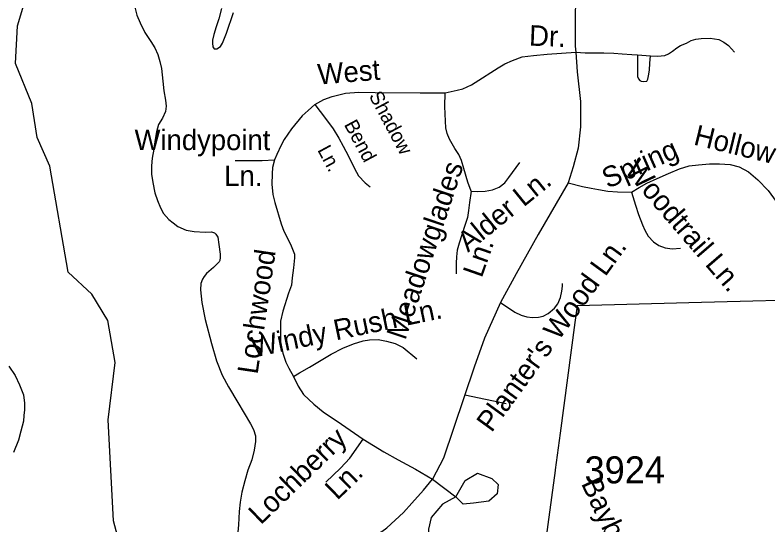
# Model space of a CAD drawing. Extents: x 2001466 to 2224147, y 644118 to 847247.
# Drawn here: x 2069122 to 2072607, y 719575 to 721933 of the extents above; entities that cross this region are included whole.
import ezdxf

# ---------------------------------------------------------------- set-up
doc = ezdxf.new("R2010")
doc.units = 0
for name, color, linetype in [('Exist Boundary Political City Limit New', 7, 'Continuous'), ('Exist Hydrographic Creek Single Shore', 7, 'Continuous'), ('Exist Hydrographic Misc Water Feature', 7, 'Continuous'), ('Exist Road Non-System Type 51', 7, 'Continuous'), ('Exist Road Non-System Type 51 Label', 7, 'Continuous'), ('Exist Road Secondary Type 51 Label', 7, 'Continuous'), ('Exist Road Secondary Type 51 Number Label', 7, 'Continuous'), ('Map Preparation Boundary City Limit Buffer Line', 7, 'Continuous')]:
    doc.layers.add(name, color=color, linetype=linetype)

msp = doc.modelspace()

# ---------------------------------------------------------------- linework, layer by layer
at = {"layer": 'Exist Boundary Political City Limit New'}
msp.add_lwpolyline([(2072951.4, 720620.2), (2072240.1, 720601.8), (2071723.4, 720588.4), (2071713.1, 720511.9), (2071644.6, 720000), (2071621.9, 719829.9), (2071621.4, 719826.2), (2071554.6, 719327.4)], dxfattribs=at)
at = {"layer": 'Exist Hydrographic Creek Single Shore'}
msp.add_lwpolyline([(2069629, 719402.9), (2069577.8, 719594.4), (2069552.7, 720060.7), (2069584.7, 720325.8), (2069551.7, 720520.1), (2069476.9, 720642.9), (2069367.8, 720743.7), (2069283.7, 721234.2), (2069224.9, 721366.6), (2069199.8, 721524.7), (2069124.8, 721709.9), (2069132.8, 721883.7), (2069181.8, 722043.3), (2069189.8, 722325.3), (2069380.9, 722675.8), (2069561.1, 723468.3)], dxfattribs=at)
at = {"layer": 'Exist Hydrographic Misc Water Feature'}
for points in [[(2069676, 721969.2), (2069686.2, 721933.2), (2069701.8, 721897.2), (2069722.1, 721853.1), (2069750.4, 721811.1), (2069768.3, 721781.2), (2069782.6, 721751.5), (2069792, 721719.2), (2069800.4, 721685.5), (2069806.4, 721627.4), (2069810.7, 721583.4), (2069818.7, 721539.5), (2069820.7, 721511.6), (2069818.9, 721487.6), (2069805, 721457.2), (2069786.7, 721427.6), (2069776.9, 721393.4), (2069770.7, 721357.3), (2069764.8, 721313.3), (2069757.4, 721271.4), (2069753.1, 721235.5), (2069753.1, 721197.4), (2069759, 721159.6), (2069769.3, 721111.4), (2069781.2, 721075.5), (2069795.5, 721041.3), (2069809.5, 721015.6), (2069833.7, 720987.6), (2069853.6, 720971.6), (2069875.5, 720955.7), (2069913.8, 720937.8), (2069951.6, 720931.6), (2070001.8, 720929.7), (2070031.9, 720930), (2070045.7, 720925.9), (2070051.6, 720920.1), (2070059.8, 720905.9)], [(2070059.8, 720905.9), (2070065.6, 720872.1), (2070071.9, 720828.2), (2070071.7, 720812), (2070069.9, 720798.1), (2070066, 720792.2), (2070057.8, 720782.1), (2070039.9, 720766.1), (2070008, 720738.1), (2069997.9, 720723.8), (2069990.1, 720712), (2069982.1, 720691.7), (2069980.1, 720662), (2069986, 720603.9), (2070002.4, 720526), (2070030.5, 720414.3), (2070054.5, 720333.9), (2070081, 720268.3), (2070110.7, 720214.3), (2070152.9, 720140.6), (2070211.4, 720042.4), (2070225.3, 720016.4), (2070235.6, 719986.5), (2070235.6, 719960.5), (2070229.2, 719920.5), (2070217.7, 719876.4), (2070199.9, 719828.4), (2070185.5, 719778.6), (2070171.8, 719726.4), (2070163.8, 719680.5), (2070159.9, 719636.5), (2070156.2, 719576.3), (2070152.1, 719524.5)]]:
    msp.add_lwpolyline(points, dxfattribs=at)
at = {"layer": 'Exist Road Non-System Type 51'}
for p, q in [((2072002.7, 721749.7), (2072062.5, 721744.1)), ((2071053.4, 719786.1), (2071162.2, 719704.5))]:
    msp.add_line(p, q, dxfattribs=at)
for points in [[(2071794.9, 722375.6), (2071727.1, 722096.9), (2071715.8, 722013.5), (2071714.6, 721912.9), (2071714.6, 721789.8), (2071716.9, 721761.4)], [(2070078.3, 721963.5), (2070064.6, 721916.1), (2070052.4, 721879.4), (2070041.7, 721842.7), (2070035.5, 721816.7), (2070035.5, 721802.9), (2070037.1, 721786.1), (2070043.2, 721776.9), (2070055.4, 721776.9), (2070072.2, 721787.6), (2070082.9, 721802.9), (2070101.3, 721850.3), (2070133.8, 721945.5)], [(2072062.5, 721744.1), (2072094.2, 721743.2), (2072111.9, 721744.1), (2072128.8, 721746), (2072146.5, 721753.5), (2072165.2, 721766.6), (2072184.8, 721781.5), (2072201.6, 721791.8), (2072229.6, 721803.9), (2072251.1, 721816.1), (2072273.5, 721822.6), (2072296.9, 721825.4), (2072339.8, 721826.3), (2072380, 721819.8), (2072402.4, 721808.6), (2072423.9, 721792.7), (2072437.9, 721776.8), (2072451, 721761.9)], [(2071112, 721573.8), (2071168.9, 721585.2), (2071194.9, 721591.7), (2071233.9, 721611.2), (2071285.9, 721643.7), (2071323.3, 721668.1), (2071357.4, 721689.3), (2071388.3, 721707.1), (2071424, 721723.4), (2071469.5, 721739.6), (2071521.5, 721746.1), (2071584.9, 721752.7), (2071716.9, 721761.4)], [(2071716.9, 721761.4), (2071724.1, 721670.2), (2071739.5, 721534.1), (2071738.3, 721415.8), (2071728.3, 721317), (2071705.8, 721231.8), (2071690.4, 721182), (2071682.3, 721157.6)], [(2071716.9, 721761.4), (2071759.9, 721759.1), (2071799.1, 721759.1), (2071846.7, 721759.1), (2071893.4, 721757.2), (2071931.7, 721754.4), (2071976.5, 721750.7), (2072002.7, 721749.7)], [(2072002.7, 721749.7), (2072002.7, 721724.5), (2072002.7, 721701.2), (2072003.6, 721675), (2072003.6, 721648.9), (2072007.4, 721638.6), (2072013, 721630.2), (2072019.5, 721628.3), (2072031.6, 721626.4), (2072045.6, 721628.3), (2072050.3, 721637.6), (2072054, 721651.7), (2072057.8, 721678.7), (2072059.7, 721711.4), (2072062.5, 721744.1)], [(2070509.1, 721520.2), (2070551.3, 721543), (2070590.3, 721556), (2070652.1, 721572.2), (2070713.9, 721577.1), (2070788.6, 721575.5), (2070996.6, 721573.8), (2071112, 721573.8)], [(2071232.3, 721118.7), (2071217.6, 721161), (2071199.8, 721224.3), (2071188.4, 721260.1), (2071175.4, 721287.7), (2071157.5, 721315.4), (2071133.1, 721359.3), (2071121.8, 721385.3), (2071115.3, 721411.3), (2071113.6, 721442.2), (2071110.4, 721510.4), (2071112, 721573.8)], [(2070509.1, 721520.2), (2070478.2, 721492.6), (2070450.6, 721466.6), (2070401.8, 721406.4), (2070367.7, 721357.6), (2070353.1, 721331.6), (2070333.6, 721287.7), (2070322.2, 721263.4)], [(2070509.1, 721520.2), (2070559.5, 721455.2), (2070593.6, 721406.4), (2070621.2, 721364.1), (2070640.7, 721326.8), (2070665.1, 721281.2), (2070692.7, 721224.3), (2070712.2, 721190.2), (2070743.1, 721157.7), (2070765.9, 721138.2)], [(2070140.2, 721260.1), (2070201.9, 721260.1), (2070265.3, 721260.1), (2070322.2, 721263.4)], [(2070322.2, 721263.4), (2070314.1, 721227.6), (2070312.4, 721198.3), (2070310.8, 721151.2), (2070315.7, 721104.1), (2070323.8, 721066.7), (2070353.1, 720967.5), (2070366.3, 720934.3), (2070388, 720891.6), (2070400.4, 720866), (2070415.4, 720827.5), (2070414.8, 720811.2), (2070411.5, 720764.3), (2070404.8, 720717.4), (2070401.4, 720683.9), (2070388, 720647), (2070361.2, 720563.3), (2070351.3, 720517.7), (2070351.3, 720421.5), (2070362, 720370.2), (2070374.8, 720327.5), (2070389.8, 720299.7), (2070411.1, 720261.2)], [(2071232.3, 721118.7), (2071261.5, 721117.1), (2071297.3, 721118.7), (2071331.4, 721125.2), (2071362.3, 721136.6), (2071388.3, 721157.7), (2071407.8, 721182.1), (2071458.2, 721252)], [(2071975.4, 721114.3), (2072010, 721135.2), (2072046.6, 721156.2), (2072093.8, 721177.1), (2072146.1, 721200.2), (2072197.5, 721222.2), (2072241.4, 721235.8), (2072284.4, 721241), (2072336.7, 721245.2), (2072381.8, 721245.2), (2072431, 721242.1), (2072473.9, 721231.6), (2072515.8, 721207.5), (2072559.8, 721171.9), (2072606.9, 721122.6), (2072644.6, 721070.3), (2072677.1, 721000.1), (2072690.7, 720960.3), (2072696, 720933)], [(2071682.3, 721157.6), (2071543.7, 720918.1), (2071441.9, 720735.9), (2071368.6, 720604.1)], [(2071682.3, 721157.6), (2071748.2, 721140.5), (2071788, 721132.1), (2071822.5, 721125.8), (2071865.5, 721119.5), (2071910.5, 721115.3), (2071975.4, 721114.3)], [(2071232.3, 721118.7), (2071225.8, 721066.7), (2071220.9, 721029.3), (2071216, 720996.8), (2071204.6, 720964.3), (2071190, 720917.1), (2071177, 720878.1), (2071168.9, 720845.6), (2071165.6, 720814.7), (2071164, 720785.5), (2071164, 720736.7)], [(2071975.4, 721114.3), (2071993.2, 721054.6), (2072007.9, 721011.6), (2072025.7, 720963.4), (2072037.2, 720938.3), (2072052.9, 720911), (2072077, 720884.9), (2072102.1, 720868.1), (2072130.4, 720856.6), (2072162.9, 720852.4), (2072201.6, 720854.5)], [(2071368.6, 720604.1), (2071435.4, 720559.4), (2071464, 720545.1), (2071490.7, 720537.4), (2071517.1, 720533.9), (2071545.1, 720535.6), (2071566.7, 720540.8), (2071590.1, 720553.3), (2071619, 720577.1), (2071634.1, 720597.8), (2071645.8, 720626.4), (2071652.3, 720656.2), (2071655.3, 720679.5), (2071655.7, 720691.2)], [(2071368.6, 720604.1), (2071295.2, 720438.8), (2071246.7, 720305.1), (2071105.3, 719884.3), (2071053.4, 719786.1)], [(2070411.1, 720261.2), (2070439.2, 720279.3), (2070484.7, 720305.3), (2070531.8, 720333), (2070585.5, 720365.5), (2070639.1, 720393.1), (2070687.8, 720412.6), (2070733.4, 720427.3), (2070762.6, 720430.5), (2070803.2, 720432.1), (2070840.6, 720425.6), (2070881.2, 720414.3), (2070918.6, 720396.4), (2070982, 720342.7)], [(2069093.6, 720309.3), (2069122.9, 720266.5), (2069143, 720222.5), (2069161.1, 720176.6), (2069165.1, 720138.7), (2069165.3, 720106.7), (2069163.1, 720080.7), (2069161.2, 720054.6), (2069149.3, 720008.6), (2069137.4, 719966.6), (2069115.5, 719910.7)], [(2070411.1, 720261.2), (2070432.5, 720216.8), (2070457.1, 720178.6), (2070504.2, 720133), (2070548.1, 720098.9), (2070632.6, 720040.4), (2070733.6, 719972.4)], [(2071394.5, 720135.9), (2071203.2, 720175.7)], [(2070560.6, 719773.2), (2070628.9, 719837.3), (2070671.6, 719884.3), (2070733.6, 719972.4)], [(2070733.6, 719972.4), (2070829.2, 719913.6), (2070895.9, 719876.2), (2070975.5, 719832.3), (2071053.4, 719786.1)], [(2070383.3, 719409.8), (2070431.9, 719414.9), (2070475.8, 719419.8), (2070523.5, 719428.3), (2070578.4, 719439.3), (2070649.2, 719461.3), (2070720.1, 719491.8), (2070820.2, 719544.3), (2070843.4, 719561.4), (2070919.1, 719632.3), (2070958.2, 719675), (2071013.1, 719736.1), (2071053.4, 719786.1)], [(2071162.2, 719704.5), (2071205.2, 719781), (2071262.5, 719814.4), (2071329.4, 719790.5), (2071358.1, 719761.8), (2071353.3, 719718.8), (2071315.1, 719685.4), (2071243.4, 719675.8), (2071195.6, 719671), (2071162.2, 719704.5)], [(2071162.2, 719704.5), (2071100.1, 719671), (2071047.5, 719608.9), (2071034.8, 719554.8), (2071032, 719488.6), (2071052.1, 719419.5), (2071114.4, 719346), (2071157.4, 719298.2), (2071176.5, 719245.6), (2071152.6, 719212.1), (2071106.8, 719154.6)]]:
    msp.add_lwpolyline(points, dxfattribs=at)
at = {"layer": 'Map Preparation Boundary City Limit Buffer Line'}
msp.add_lwpolyline([(2072951.4, 720620.2), (2072240.1, 720601.8), (2071723.4, 720588.4), (2071713.1, 720511.9), (2071644.6, 720000), (2071621.9, 719829.9), (2071621.4, 719826.2), (2071554.6, 719327.4)], dxfattribs=at)

# ---------------------------------------------------------------- texts
at = {"layer": 'Exist Road Non-System Type 51 Label'}
for s, height, rotation, p in [('Dr.', 95, 357.7086, (2071499.7, 721792.3)), ('West', 95, 4.5147, (2070526, 721611.6)), ('Shadow', 65.62, 298.1723, (2070757.9, 721560.1)), ('Bend', 65.62, 298.1723, (2070643, 721427.1)), ('Hollow', 95, 346.2892, (2072258.3, 721334.9)), ('Ln.', 65.62, 298.1723, (2070520, 721309.4)), ('Spring', 95, 23.9684, (2071865, 721129.3)), ('Meadowglades', 95, 71.5701, (2070928.4, 720426.2)), ('Woodtrail Ln.', 95, 310.7202, (2071938.9, 721212.3)), ('Alder Ln.', 95, 39.1005, (2071218.1, 720833.6)), ('Ln.', 95, 70.7138, (2071281.8, 720714.3)), ("Planter's Wood Ln.", 95, 53.9077, (2071327.6, 719998.9)), ('Lochwood', 95, 81.6262, (2070244.5, 720268.8)), ('Windy Rush Ln.', 95, 11.7899, (2070227, 720349.1)), ('Lochberry', 95, 44.1264, (2070259.2, 719572.6)), ('Ln.', 95, 44.1264, (2070613.3, 719686.3))]:
    msp.add_text(s, height=height, rotation=rotation, dxfattribs=at).set_placement(p)
for s, p in [('Windypoint', (2069675.2, 721308.5)), ('Ln.', (2070090.1, 721142.5))]:
    msp.add_text(s, height=95, dxfattribs=at).set_placement(p)
at = {"layer": 'Exist Road Secondary Type 51 Label'}
msp.add_text('Baybrook Ct.', height=95, rotation=294.979, dxfattribs=at).set_placement((2071740.5, 719767))
at = {"layer": 'Exist Road Secondary Type 51 Number Label'}
msp.add_text('3924', height=125, dxfattribs=at).set_placement((2071757.9, 719767.3))

doc.saveas('drawing.dxf')
